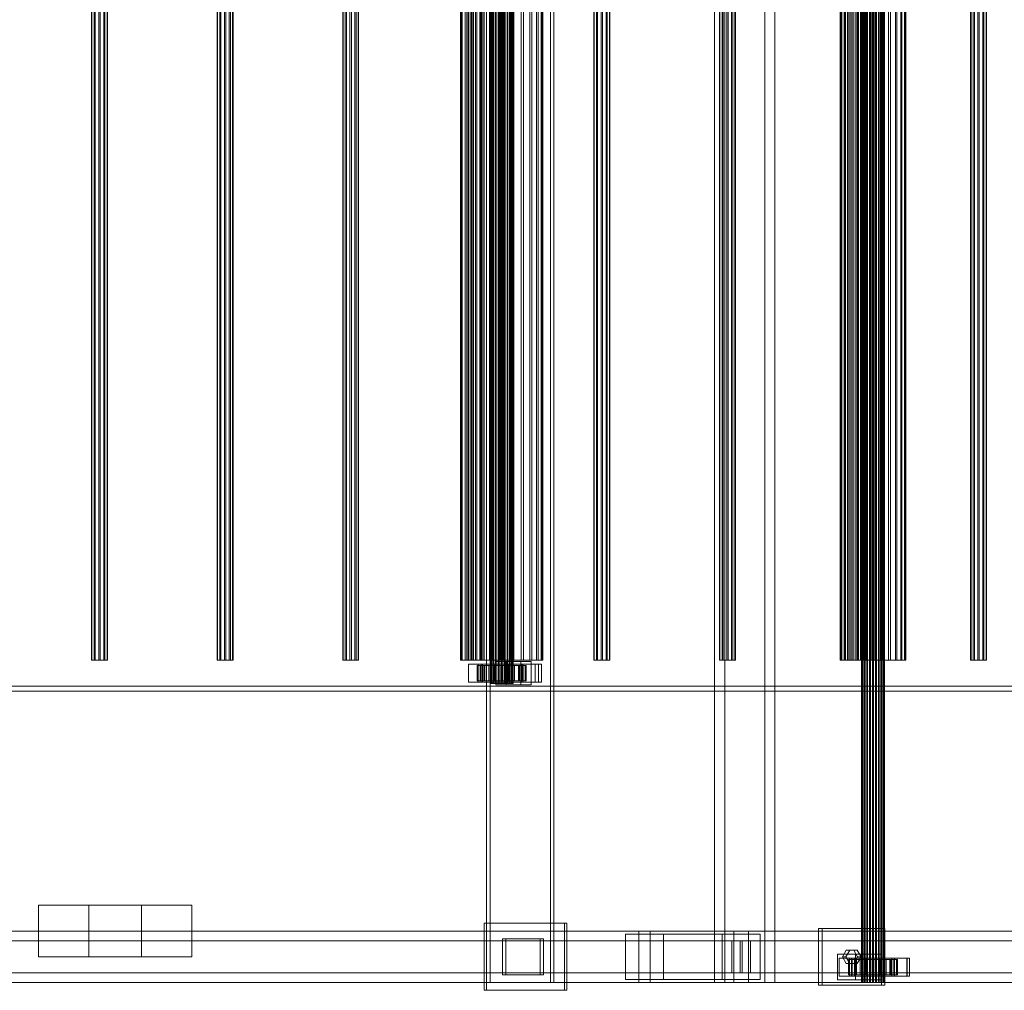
# Model space of a CAD drawing. Header units: millimetres. Extents: x -2233 to 61924, y -68080 to 6847.
# Tile 821 of 1022: x 30924 to 31688, y -19506 to -18753. Entities that reach past the tile are written whole.
import ezdxf

# ---------------------------------------------------------------- set-up
doc = ezdxf.new("R2010")
doc.units = ezdxf.units.MM
doc.layers.add('superior_C03', color=7, linetype='Continuous', lineweight=0)

msp = doc.modelspace()

# ---------------------------------------------------------------- linework, layer by layer
at = {"layer": 'superior_C03'}
for p, q in [((31286.545, -16500), (31286.545, -19500)), ((31289.24, -19500), (31289.24, -16500)), ((31336.047, -19500), (31336.047, -16500)), ((31338.742, -16500), (31338.742, -19500)), ((31463.499, -16500), (31463.499, -19500)), ((31471.359, -19500), (31471.359, -16500)), ((31502.478, -19500), (31502.478, -16500)), ((31510.338, -16500), (31510.338, -19500)), ((31577.446, -19500), (31577.446, -16500)), ((31577.67, -19500), (31577.67, -16500)), ((31577.835, -19500), (31577.835, -16500)), ((31578.492, -19500), (31578.492, -16500)), ((31578.81, -19500), (31578.81, -16500)), ((31579.856, -19500), (31579.856, -16500)), ((31580.305, -19500), (31580.305, -16500)), ((31581.668, -19500), (31581.668, -16500)), ((31582.218, -19500), (31582.218, -16500)), ((31583.806, -19500), (31583.806, -16500)), ((31584.419, -19500), (31584.419, -16500)), ((31586.123, -19500), (31586.123, -16500)), ((31586.758, -19500), (31586.758, -16500)), ((31588.462, -19500), (31588.462, -16500)), ((31589.075, -19500), (31589.075, -16500)), ((31590.663, -19500), (31590.663, -16500)), ((31591.213, -19500), (31591.213, -16500)), ((31592.576, -19500), (31592.576, -16500)), ((31593.025, -19500), (31593.025, -16500)), ((31594.071, -19500), (31594.071, -16500)), ((31594.389, -19500), (31594.389, -16500)), ((31595.046, -19500), (31595.046, -16500)), ((31595.211, -16500), (31595.211, -19500)), ((31595.435, -19500), (31595.435, -16500)), ((31289.276, -19268), (31289.276, -16732)), ((31289.5, -19268), (31289.5, -16732)), ((31289.665, -19268), (31289.665, -16732)), ((31290.322, -19268), (31290.322, -16732)), ((31290.64, -19268), (31290.64, -16732)), ((31291.686, -19268), (31291.686, -16732)), ((31292.135, -19268), (31292.135, -16732)), ((31293.498, -19268), (31293.498, -16732)), ((31294.048, -19268), (31294.048, -16732)), ((31295.636, -19268), (31295.636, -16732)), ((31296.249, -19268), (31296.249, -16732)), ((31297.953, -19268), (31297.953, -16732)), ((31298.588, -19268), (31298.588, -16732)), ((31300.292, -19268), (31300.292, -16732)), ((31300.905, -19268), (31300.905, -16732)), ((31302.493, -19268), (31302.493, -16732)), ((31303.043, -19268), (31303.043, -16732)), ((31304.406, -19268), (31304.406, -16732)), ((31304.855, -19268), (31304.855, -16732)), ((31305.901, -19268), (31305.901, -16732)), ((31306.219, -19268), (31306.219, -16732)), ((31306.876, -19268), (31306.876, -16732)), ((31307.04, -16732), (31307.04, -19268)), ((31307.265, -19268), (31307.265, -16732)), ((30980.041, -16750), (30980.041, -19250)), ((30980.385, -16750), (30980.385, -19250)), ((30982.061, -16750), (30982.061, -19250)), ((30982.96, -16750), (30982.96, -19250)), ((30985.673, -16750), (30985.673, -19250)), ((30986.785, -16750), (30986.785, -19250)), ((30989.497, -16750), (30989.497, -19250)), ((30990.397, -16750), (30990.397, -19250)), ((30992.073, -16750), (30992.073, -19250)), ((30992.417, -19250), (30992.417, -16750)), ((31077.487, -16750), (31077.487, -19250)), ((31077.83, -16750), (31077.83, -19250)), ((31079.507, -16750), (31079.507, -19250)), ((31080.406, -16750), (31080.406, -19250)), ((31083.119, -16750), (31083.119, -19250)), ((31084.23, -16750), (31084.23, -19250)), ((31086.943, -16750), (31086.943, -19250)), ((31087.842, -16750), (31087.842, -19250)), ((31089.519, -16750), (31089.519, -19250)), ((31089.862, -19250), (31089.862, -16750)), ((31174.932, -16750), (31174.932, -19250)), ((31175.276, -16750), (31175.276, -19250)), ((31176.952, -16750), (31176.952, -19250)), ((31177.852, -16750), (31177.852, -19250)), ((31180.564, -16750), (31180.564, -19250)), ((31181.676, -16750), (31181.676, -19250)), ((31184.389, -16750), (31184.389, -19250)), ((31185.288, -16750), (31185.288, -19250)), ((31186.964, -16750), (31186.964, -19250)), ((31187.308, -19250), (31187.308, -16750)), ((31266.29, -19250), (31266.29, -16750)), ((31267.088, -19250), (31267.088, -16750)), ((31267.672, -19250), (31267.672, -16750)), ((31270.01, -19250), (31270.01, -16750)), ((31271.139, -19250), (31271.139, -16750)), ((31272.378, -16750), (31272.378, -19250)), ((31272.722, -16750), (31272.722, -19250)), ((31274.398, -16750), (31274.398, -19250)), ((31274.859, -19250), (31274.859, -16750)), ((31275.297, -16750), (31275.297, -19250)), ((31276.455, -19250), (31276.455, -16750)), ((31278.01, -16750), (31278.01, -19250)), ((31279.122, -16750), (31279.122, -19250)), ((31281.303, -19250), (31281.303, -16750)), ((31281.834, -16750), (31281.834, -19250)), ((31282.734, -16750), (31282.734, -19250)), ((31283.258, -19250), (31283.258, -16750)), ((31284.41, -16750), (31284.41, -19250)), ((31284.754, -19250), (31284.754, -16750)), ((31288.903, -19250), (31288.903, -16750)), ((31291.084, -19250), (31291.084, -16750)), ((31297.141, -19250), (31297.141, -16750)), ((31299.399, -19250), (31299.399, -16750)), ((31305.457, -19250), (31305.457, -16750)), ((31307.638, -19250), (31307.638, -16750)), ((31313.283, -19250), (31313.283, -16750)), ((31315.238, -19250), (31315.238, -16750)), ((31320.085, -19250), (31320.085, -16750)), ((31321.682, -19250), (31321.682, -16750)), ((31325.401, -19250), (31325.401, -16750)), ((31326.53, -19250), (31326.53, -16750)), ((31328.869, -19250), (31328.869, -16750)), ((31329.453, -16750), (31329.453, -19250)), ((31330.25, -19250), (31330.25, -16750)), ((31369.824, -16750), (31369.824, -19250)), ((31370.167, -16750), (31370.167, -19250)), ((31371.844, -16750), (31371.844, -19250)), ((31372.743, -16750), (31372.743, -19250)), ((31375.456, -16750), (31375.456, -19250)), ((31376.567, -16750), (31376.567, -19250)), ((31379.28, -16750), (31379.28, -19250)), ((31380.179, -16750), (31380.179, -19250)), ((31381.856, -16750), (31381.856, -19250)), ((31382.199, -19250), (31382.199, -16750)), ((31467.269, -16750), (31467.269, -19250)), ((31467.613, -16750), (31467.613, -19250)), ((31469.289, -16750), (31469.289, -19250)), ((31470.189, -16750), (31470.189, -19250)), ((31472.901, -16750), (31472.901, -19250)), ((31474.013, -16750), (31474.013, -19250)), ((31476.726, -16750), (31476.726, -19250)), ((31477.625, -16750), (31477.625, -19250)), ((31479.301, -16750), (31479.301, -19250)), ((31479.645, -19250), (31479.645, -16750)), ((31561.056, -19250), (31561.056, -16750)), ((31561.689, -19250), (31561.689, -16750)), ((31562.153, -19250), (31562.153, -16750)), ((31564.009, -19250), (31564.009, -16750)), ((31564.715, -16750), (31564.715, -19250)), ((31564.905, -19250), (31564.905, -16750)), ((31565.059, -16750), (31565.059, -19250)), ((31566.735, -16750), (31566.735, -19250)), ((31567.634, -16750), (31567.634, -19250)), ((31567.857, -19250), (31567.857, -16750)), ((31569.125, -19250), (31569.125, -16750)), ((31570.347, -16750), (31570.347, -19250)), ((31571.459, -16750), (31571.459, -19250)), ((31572.972, -19250), (31572.972, -16750)), ((31574.171, -16750), (31574.171, -19250)), ((31574.524, -19250), (31574.524, -16750)), ((31575.071, -16750), (31575.071, -19250)), ((31576.747, -16750), (31576.747, -19250)), ((31577.091, -19250), (31577.091, -16750)), ((31579.005, -19250), (31579.005, -16750)), ((31580.736, -19250), (31580.736, -16750)), ((31585.544, -19250), (31585.544, -16750)), ((31587.337, -19250), (31587.337, -16750)), ((31592.145, -19250), (31592.145, -16750)), ((31593.876, -19250), (31593.876, -16750)), ((31598.356, -19250), (31598.356, -16750)), ((31599.909, -19250), (31599.909, -16750)), ((31603.756, -19250), (31603.756, -16750)), ((31605.023, -19250), (31605.023, -16750)), ((31607.976, -19250), (31607.976, -16750)), ((31608.872, -19250), (31608.872, -16750)), ((31610.728, -19250), (31610.728, -16750)), ((31611.192, -16750), (31611.192, -19250)), ((31611.825, -19250), (31611.825, -16750)), ((31662.161, -16750), (31662.161, -19250)), ((31662.504, -16750), (31662.504, -19250)), ((31664.181, -16750), (31664.181, -19250)), ((31665.08, -16750), (31665.08, -19250)), ((31667.793, -16750), (31667.793, -19250)), ((31668.904, -16750), (31668.904, -19250)), ((31671.617, -16750), (31671.617, -19250)), ((31672.516, -16750), (31672.516, -19250)), ((31674.193, -16750), (31674.193, -19250)), ((31674.536, -19250), (31674.536, -16750)), ((30980.385, -19250), (30980.041, -19250)), ((30980.041, -19250), (30982.061, -19250)), ((30982.96, -19250), (30980.385, -19250)), ((30982.061, -19250), (30985.673, -19250)), ((30986.785, -19250), (30982.96, -19250)), ((30985.673, -19250), (30989.497, -19250)), ((30990.397, -19250), (30986.785, -19250)), ((30989.497, -19250), (30992.073, -19250)), ((30992.417, -19250), (30990.397, -19250)), ((30992.073, -19250), (30992.417, -19250)), ((31077.83, -19250), (31077.487, -19250)), ((31077.487, -19250), (31079.507, -19250)), ((31080.406, -19250), (31077.83, -19250)), ((31079.507, -19250), (31083.119, -19250)), ((31084.23, -19250), (31080.406, -19250)), ((31083.119, -19250), (31086.943, -19250)), ((31087.842, -19250), (31084.23, -19250)), ((31086.943, -19250), (31089.519, -19250)), ((31089.862, -19250), (31087.842, -19250)), ((31089.519, -19250), (31089.862, -19250)), ((31175.276, -19250), (31174.932, -19250)), ((31174.932, -19250), (31176.952, -19250)), ((31177.852, -19250), (31175.276, -19250)), ((31176.952, -19250), (31180.564, -19250)), ((31181.676, -19250), (31177.852, -19250)), ((31180.564, -19250), (31184.389, -19250)), ((31185.288, -19250), (31181.676, -19250)), ((31184.389, -19250), (31186.964, -19250)), ((31187.308, -19250), (31185.288, -19250)), ((31186.964, -19250), (31187.308, -19250)), ((31267.088, -19250), (31266.29, -19250)), ((31266.29, -19250), (31267.672, -19250)), ((31270.01, -19250), (31267.088, -19250)), ((31267.672, -19250), (31271.139, -19250)), ((31274.859, -19250), (31270.01, -19250)), ((31271.139, -19250), (31276.455, -19250)), ((31272.722, -19250), (31272.378, -19250)), ((31272.378, -19250), (31274.398, -19250)), ((31282.386, -19253), (31272.642, -19253)), ((31272.642, -19253), (31272.642, -19267)), ((31283.421, -19253), (31272.642, -19253)), ((31275.297, -19250), (31272.722, -19250)), ((31274.398, -19250), (31278.01, -19250)), ((31281.303, -19250), (31274.859, -19250)), ((31279.122, -19250), (31275.297, -19250)), ((31276.455, -19250), (31283.258, -19250)), ((31278.01, -19250), (31281.834, -19250)), ((31282.734, -19250), (31279.122, -19250)), ((31326.823, -19253), (31280.049, -19253)), ((31280.049, -19253), (31280.049, -19267)), ((31282.294, -19253), (31280.049, -19253)), ((31288.903, -19250), (31281.303, -19250)), ((31281.834, -19250), (31284.41, -19250)), ((31282.294, -19267), (31282.294, -19253)), ((31282.294, -19253), (31329.068, -19253)), ((31282.386, -19267), (31282.386, -19253)), ((31282.386, -19253), (31293.166, -19253)), ((31284.754, -19250), (31282.734, -19250)), ((31283.258, -19250), (31291.084, -19250)), ((31283.421, -19267), (31283.421, -19253)), ((31283.421, -19253), (31293.166, -19253)), ((31284.41, -19250), (31284.754, -19250)), ((31297.141, -19250), (31288.903, -19250)), ((31291.084, -19250), (31299.399, -19250)), ((31293.166, -19253), (31293.166, -19267)), ((31313.18, -19251), (31293.691, -19251)), ((31293.691, -19251), (31293.691, -19269)), ((31301.776, -19251), (31293.691, -19251)), ((31305.457, -19250), (31297.141, -19250)), ((31299.399, -19250), (31307.638, -19250)), ((31301.776, -19269), (31301.776, -19251)), ((31301.776, -19251), (31321.265, -19251)), ((31313.569, -19253), (31303.824, -19253)), ((31303.824, -19253), (31303.824, -19267)), ((31314.604, -19253), (31303.824, -19253)), ((31313.283, -19250), (31305.457, -19250)), ((31307.638, -19250), (31315.238, -19250)), ((31313.18, -19269), (31313.18, -19251)), ((31313.18, -19251), (31321.265, -19251)), ((31320.085, -19250), (31313.283, -19250)), ((31313.569, -19267), (31313.569, -19253)), ((31313.569, -19253), (31324.348, -19253)), ((31314.604, -19267), (31314.604, -19253)), ((31314.604, -19253), (31324.348, -19253)), ((31315.238, -19250), (31321.682, -19250)), ((31325.401, -19250), (31320.085, -19250)), ((31321.265, -19251), (31321.265, -19269)), ((31321.682, -19250), (31326.53, -19250)), ((31324.348, -19253), (31324.348, -19267)), ((31328.869, -19250), (31325.401, -19250)), ((31326.53, -19250), (31329.453, -19250)), ((31326.823, -19267), (31326.823, -19253)), ((31326.823, -19253), (31329.068, -19253)), ((31330.25, -19250), (31328.869, -19250)), ((31329.068, -19253), (31329.068, -19267)), ((31329.453, -19250), (31330.25, -19250)), ((31370.167, -19250), (31369.824, -19250)), ((31369.824, -19250), (31371.844, -19250)), ((31372.743, -19250), (31370.167, -19250)), ((31371.844, -19250), (31375.456, -19250)), ((31376.567, -19250), (31372.743, -19250)), ((31375.456, -19250), (31379.28, -19250)), ((31380.179, -19250), (31376.567, -19250)), ((31379.28, -19250), (31381.856, -19250)), ((31382.199, -19250), (31380.179, -19250)), ((31381.856, -19250), (31382.199, -19250)), ((31467.613, -19250), (31467.269, -19250)), ((31467.269, -19250), (31469.289, -19250)), ((31470.189, -19250), (31467.613, -19250)), ((31469.289, -19250), (31472.901, -19250)), ((31474.013, -19250), (31470.189, -19250)), ((31472.901, -19250), (31476.726, -19250)), ((31477.625, -19250), (31474.013, -19250)), ((31476.726, -19250), (31479.301, -19250)), ((31479.645, -19250), (31477.625, -19250)), ((31479.301, -19250), (31479.645, -19250)), ((31561.689, -19250), (31561.056, -19250)), ((31561.056, -19250), (31562.153, -19250)), ((31564.009, -19250), (31561.689, -19250)), ((31562.153, -19250), (31564.905, -19250)), ((31567.857, -19250), (31564.009, -19250)), ((31565.059, -19250), (31564.715, -19250)), ((31564.715, -19250), (31566.735, -19250)), ((31564.905, -19250), (31569.125, -19250)), ((31567.634, -19250), (31565.059, -19250)), ((31566.735, -19250), (31570.347, -19250)), ((31571.459, -19250), (31567.634, -19250)), ((31572.972, -19250), (31567.857, -19250)), ((31569.125, -19250), (31574.524, -19250)), ((31570.347, -19250), (31574.171, -19250)), ((31575.071, -19250), (31571.459, -19250)), ((31579.005, -19250), (31572.972, -19250)), ((31574.171, -19250), (31576.747, -19250)), ((31574.524, -19250), (31580.736, -19250)), ((31577.091, -19250), (31575.071, -19250)), ((31576.747, -19250), (31577.091, -19250)), ((31585.544, -19250), (31579.005, -19250)), ((31580.736, -19250), (31587.337, -19250)), ((31592.145, -19250), (31585.544, -19250)), ((31587.337, -19250), (31593.876, -19250)), ((31598.356, -19250), (31592.145, -19250)), ((31593.876, -19250), (31599.909, -19250)), ((31603.756, -19250), (31598.356, -19250)), ((31599.909, -19250), (31605.023, -19250)), ((31607.976, -19250), (31603.756, -19250)), ((31605.023, -19250), (31608.872, -19250)), ((31610.728, -19250), (31607.976, -19250)), ((31608.872, -19250), (31611.192, -19250)), ((31611.825, -19250), (31610.728, -19250)), ((31611.192, -19250), (31611.825, -19250)), ((31662.504, -19250), (31662.161, -19250)), ((31662.161, -19250), (31664.181, -19250)), ((31665.08, -19250), (31662.504, -19250)), ((31664.181, -19250), (31667.793, -19250)), ((31668.904, -19250), (31665.08, -19250)), ((31667.793, -19250), (31671.617, -19250)), ((31672.516, -19250), (31668.904, -19250)), ((31671.617, -19250), (31674.193, -19250)), ((31674.536, -19250), (31672.516, -19250)), ((31674.193, -19250), (31674.536, -19250)), ((31280.103, -19254), (31279.282, -19254)), ((31279.282, -19254), (31289.276, -19254)), ((31279.282, -19266), (31279.282, -19254)), ((31279.282, -19254), (31279.756, -19254)), ((31279.756, -19254), (31289.5, -19254)), ((31279.756, -19266), (31279.756, -19254)), ((31279.756, -19254), (31281.491, -19254)), ((31282.161, -19254), (31280.103, -19254)), ((31280.103, -19254), (31289.665, -19254)), ((31280.103, -19266), (31280.103, -19254)), ((31281.491, -19254), (31290.322, -19254)), ((31281.491, -19266), (31281.491, -19254)), ((31281.491, -19254), (31284.37, -19254)), ((31285.318, -19254), (31282.161, -19254)), ((31282.161, -19254), (31290.64, -19254)), ((31282.161, -19266), (31282.161, -19254)), ((31284.37, -19254), (31291.686, -19254)), ((31284.37, -19266), (31284.37, -19254)), ((31284.37, -19254), (31288.196, -19254)), ((31289.357, -19254), (31285.318, -19254)), ((31285.318, -19254), (31292.135, -19254)), ((31285.318, -19266), (31285.318, -19254)), ((31288.196, -19254), (31293.498, -19254)), ((31288.196, -19266), (31288.196, -19254)), ((31288.196, -19254), (31292.708, -19254)), ((31289.276, -19254), (31289.665, -19254)), ((31289.276, -19254), (31289.276, -19266)), ((31289.5, -19254), (31289.276, -19254)), ((31294.003, -19254), (31289.357, -19254)), ((31289.357, -19254), (31294.048, -19254)), ((31289.357, -19266), (31289.357, -19254)), ((31289.5, -19254), (31289.5, -19266)), ((31290.322, -19254), (31289.5, -19254)), ((31289.665, -19254), (31290.64, -19254)), ((31289.665, -19254), (31289.665, -19266)), ((31290.322, -19254), (31290.322, -19266)), ((31291.686, -19254), (31290.322, -19254)), ((31290.64, -19254), (31292.135, -19254)), ((31290.64, -19254), (31290.64, -19266)), ((31291.686, -19254), (31291.686, -19266)), ((31293.498, -19254), (31291.686, -19254)), ((31292.135, -19254), (31294.048, -19254)), ((31292.135, -19254), (31292.135, -19266)), ((31292.708, -19254), (31295.636, -19254)), ((31292.708, -19266), (31292.708, -19254)), ((31292.708, -19254), (31297.6, -19254)), ((31293.498, -19254), (31293.498, -19266)), ((31295.636, -19254), (31293.498, -19254)), ((31298.941, -19254), (31294.003, -19254)), ((31294.003, -19254), (31296.249, -19254)), ((31294.003, -19266), (31294.003, -19254)), ((31294.048, -19254), (31296.249, -19254)), ((31294.048, -19254), (31294.048, -19266)), ((31295.636, -19254), (31295.636, -19266)), ((31297.953, -19254), (31295.636, -19254)), ((31296.249, -19254), (31298.588, -19254)), ((31296.249, -19254), (31296.249, -19266)), ((31297.6, -19254), (31297.953, -19254)), ((31297.6, -19266), (31297.6, -19254)), ((31297.6, -19254), (31302.537, -19254)), ((31297.953, -19254), (31297.953, -19266)), ((31300.292, -19254), (31297.953, -19254)), ((31298.941, -19254), (31298.588, -19254)), ((31298.588, -19254), (31300.905, -19254)), ((31298.588, -19254), (31298.588, -19266)), ((31303.832, -19254), (31298.941, -19254)), ((31298.941, -19266), (31298.941, -19254)), ((31302.537, -19254), (31300.292, -19254)), ((31300.292, -19254), (31300.292, -19266)), ((31302.493, -19254), (31300.292, -19254)), ((31303.832, -19254), (31300.905, -19254)), ((31300.905, -19254), (31303.043, -19254)), ((31300.905, -19254), (31300.905, -19266)), ((31307.184, -19254), (31302.493, -19254)), ((31302.493, -19254), (31302.493, -19266)), ((31304.406, -19254), (31302.493, -19254)), ((31302.537, -19266), (31302.537, -19254)), ((31302.537, -19254), (31307.184, -19254)), ((31308.345, -19254), (31303.043, -19254)), ((31303.043, -19254), (31304.855, -19254)), ((31303.043, -19254), (31303.043, -19266)), ((31308.345, -19254), (31303.832, -19254)), ((31303.832, -19266), (31303.832, -19254)), ((31311.223, -19254), (31304.406, -19254)), ((31304.406, -19254), (31304.406, -19266)), ((31305.901, -19254), (31304.406, -19254)), ((31312.171, -19254), (31304.855, -19254)), ((31304.855, -19254), (31306.219, -19254)), ((31304.855, -19254), (31304.855, -19266)), ((31314.379, -19254), (31305.901, -19254)), ((31305.901, -19254), (31305.901, -19266)), ((31306.876, -19254), (31305.901, -19254)), ((31315.05, -19254), (31306.219, -19254)), ((31306.219, -19254), (31307.04, -19254)), ((31306.219, -19254), (31306.219, -19266)), ((31316.438, -19254), (31306.876, -19254)), ((31306.876, -19254), (31306.876, -19266)), ((31307.265, -19254), (31306.876, -19254)), ((31307.04, -19254), (31316.785, -19254)), ((31307.04, -19266), (31307.04, -19254)), ((31307.04, -19254), (31307.265, -19254)), ((31307.184, -19266), (31307.184, -19254)), ((31307.184, -19254), (31311.223, -19254)), ((31317.259, -19254), (31307.265, -19254)), ((31307.265, -19254), (31307.265, -19266)), ((31312.171, -19254), (31308.345, -19254)), ((31308.345, -19266), (31308.345, -19254)), ((31311.223, -19266), (31311.223, -19254)), ((31311.223, -19254), (31314.379, -19254)), ((31315.05, -19254), (31312.171, -19254)), ((31312.171, -19266), (31312.171, -19254)), ((31314.379, -19266), (31314.379, -19254)), ((31314.379, -19254), (31316.438, -19254)), ((31316.785, -19254), (31315.05, -19254)), ((31315.05, -19266), (31315.05, -19254)), ((31316.438, -19266), (31316.438, -19254)), ((31316.438, -19254), (31317.259, -19254)), ((31316.785, -19254), (31316.785, -19266)), ((31317.259, -19254), (31316.785, -19254)), ((31317.259, -19266), (31317.259, -19254)), ((31272.642, -19267), (31282.386, -19267)), ((31272.642, -19267), (31283.421, -19267)), ((31289.276, -19266), (31279.282, -19266)), ((31279.282, -19266), (31280.103, -19266)), ((31279.756, -19266), (31279.282, -19266)), ((31289.5, -19266), (31279.756, -19266)), ((31281.491, -19266), (31279.756, -19266)), ((31280.049, -19267), (31326.823, -19267)), ((31280.049, -19267), (31282.294, -19267)), ((31289.665, -19266), (31280.103, -19266)), ((31280.103, -19266), (31282.161, -19266)), ((31290.322, -19266), (31281.491, -19266)), ((31284.37, -19266), (31281.491, -19266)), ((31290.64, -19266), (31282.161, -19266)), ((31282.161, -19266), (31285.318, -19266)), ((31329.068, -19267), (31282.294, -19267)), ((31293.166, -19267), (31282.386, -19267)), ((31293.166, -19267), (31283.421, -19267)), ((31291.686, -19266), (31284.37, -19266)), ((31288.196, -19266), (31284.37, -19266)), ((31292.135, -19266), (31285.318, -19266)), ((31285.318, -19266), (31289.357, -19266)), ((31293.498, -19266), (31288.196, -19266)), ((31292.708, -19266), (31288.196, -19266)), ((31289.665, -19266), (31289.276, -19266)), ((31289.276, -19266), (31289.5, -19266)), ((31289.5, -19268), (31289.276, -19268)), ((31289.276, -19268), (31289.665, -19268)), ((31294.048, -19266), (31289.357, -19266)), ((31289.357, -19266), (31294.003, -19266)), ((31289.5, -19266), (31290.322, -19266)), ((31290.322, -19268), (31289.5, -19268)), ((31290.64, -19266), (31289.665, -19266)), ((31289.665, -19268), (31290.64, -19268)), ((31290.322, -19266), (31291.686, -19266)), ((31291.686, -19268), (31290.322, -19268)), ((31292.135, -19266), (31290.64, -19266)), ((31290.64, -19268), (31292.135, -19268)), ((31291.686, -19266), (31293.498, -19266)), ((31293.498, -19268), (31291.686, -19268)), ((31294.048, -19266), (31292.135, -19266)), ((31292.135, -19268), (31294.048, -19268)), ((31295.636, -19266), (31292.708, -19266)), ((31297.6, -19266), (31292.708, -19266)), ((31293.498, -19266), (31295.636, -19266)), ((31295.636, -19268), (31293.498, -19268)), ((31296.249, -19266), (31294.003, -19266)), ((31294.003, -19266), (31298.941, -19266)), ((31296.249, -19266), (31294.048, -19266)), ((31294.048, -19268), (31296.249, -19268)), ((31295.636, -19266), (31297.953, -19266)), ((31297.953, -19268), (31295.636, -19268)), ((31298.588, -19266), (31296.249, -19266)), ((31296.249, -19268), (31298.588, -19268)), ((31297.953, -19266), (31297.6, -19266)), ((31302.537, -19266), (31297.6, -19266)), ((31297.953, -19266), (31300.292, -19266)), ((31300.292, -19268), (31297.953, -19268)), ((31300.905, -19266), (31298.588, -19266)), ((31298.588, -19266), (31298.941, -19266)), ((31298.588, -19268), (31300.905, -19268)), ((31298.941, -19266), (31303.832, -19266)), ((31300.292, -19266), (31302.537, -19266)), ((31300.292, -19266), (31302.493, -19266)), ((31302.493, -19268), (31300.292, -19268)), ((31303.043, -19266), (31300.905, -19266)), ((31300.905, -19266), (31303.832, -19266)), ((31300.905, -19268), (31303.043, -19268)), ((31302.493, -19266), (31307.184, -19266)), ((31302.493, -19266), (31304.406, -19266)), ((31304.406, -19268), (31302.493, -19268)), ((31307.184, -19266), (31302.537, -19266)), ((31304.855, -19266), (31303.043, -19266)), ((31303.043, -19266), (31308.345, -19266)), ((31303.043, -19268), (31304.855, -19268)), ((31303.824, -19267), (31313.569, -19267)), ((31303.824, -19267), (31314.604, -19267)), ((31303.832, -19266), (31308.345, -19266)), ((31304.406, -19266), (31311.223, -19266)), ((31304.406, -19266), (31305.901, -19266)), ((31305.901, -19268), (31304.406, -19268)), ((31306.219, -19266), (31304.855, -19266)), ((31304.855, -19266), (31312.171, -19266)), ((31304.855, -19268), (31306.219, -19268)), ((31305.901, -19266), (31314.379, -19266)), ((31305.901, -19266), (31306.876, -19266)), ((31306.876, -19268), (31305.901, -19268)), ((31307.04, -19266), (31306.219, -19266)), ((31306.219, -19266), (31315.05, -19266)), ((31306.219, -19268), (31307.04, -19268)), ((31306.876, -19266), (31316.438, -19266)), ((31306.876, -19266), (31307.265, -19266)), ((31307.265, -19268), (31306.876, -19268)), ((31316.785, -19266), (31307.04, -19266)), ((31307.265, -19266), (31307.04, -19266)), ((31307.04, -19268), (31307.265, -19268)), ((31311.223, -19266), (31307.184, -19266)), ((31307.265, -19266), (31317.259, -19266)), ((31308.345, -19266), (31312.171, -19266)), ((31314.379, -19266), (31311.223, -19266)), ((31312.171, -19266), (31315.05, -19266)), ((31324.348, -19267), (31313.569, -19267)), ((31316.438, -19266), (31314.379, -19266)), ((31324.348, -19267), (31314.604, -19267)), ((31315.05, -19266), (31316.785, -19266)), ((31317.259, -19266), (31316.438, -19266)), ((31316.785, -19266), (31317.259, -19266)), ((31329.068, -19267), (31326.823, -19267)), ((40313.243, -19270), (29204.438, -19270)), ((29204.438, -19274), (40313.243, -19274)), ((29205.337, -19270), (40314.141, -19270)), ((29233.633, -19270), (40342.437, -19270)), ((40342.437, -19274), (29233.633, -19274)), ((31293.691, -19269), (31313.18, -19269)), ((31301.776, -19269), (31293.691, -19269)), ((31321.265, -19269), (31301.776, -19269)), ((31321.265, -19269), (31313.18, -19269)), ((30977.949, -19440), (30938.971, -19440)), ((30938.971, -19440), (30938.971, -19480)), ((31018.92, -19440), (30938.971, -19440)), ((30977.949, -19480), (30977.949, -19440)), ((30977.949, -19440), (31057.898, -19440)), ((31018.92, -19480), (31018.92, -19440)), ((31018.92, -19440), (31057.898, -19440)), ((31057.898, -19440), (31057.898, -19480)), ((31346.97, -19454), (31284.605, -19454)), ((31284.605, -19454), (31284.605, -19506)), ((31286.401, -19454), (31284.605, -19454)), ((31286.401, -19506), (31286.401, -19454)), ((31286.401, -19454), (31348.767, -19454)), ((31346.97, -19506), (31346.97, -19454)), ((31346.97, -19454), (31348.767, -19454)), ((31348.767, -19454), (31348.767, -19506)), ((31592.97, -19458), (31544.248, -19458)), ((31544.248, -19458), (31544.248, -19502)), ((31546.943, -19458), (31544.248, -19458)), ((31546.943, -19502), (31546.943, -19458)), ((31546.943, -19458), (31595.665, -19458)), ((31592.97, -19502), (31592.97, -19458)), ((31592.97, -19458), (31595.665, -19458)), ((31595.665, -19458), (31595.665, -19502)), ((31404.611, -19460), (30235.263, -19460)), ((30244.247, -19460), (31413.594, -19460)), ((31478.497, -19460), (30309.149, -19460)), ((30320.378, -19460), (31489.726, -19460)), ((31328.158, -19466), (31298.925, -19466)), ((31298.925, -19466), (31298.925, -19494)), ((31301.62, -19466), (31298.925, -19466)), ((31301.62, -19494), (31301.62, -19466)), ((31301.62, -19466), (31330.853, -19466)), ((31328.158, -19494), (31328.158, -19466)), ((31328.158, -19466), (31330.853, -19466)), ((31330.853, -19466), (31330.853, -19494)), ((31423.72, -19462.5), (31394.486, -19462.5)), ((31394.486, -19462.5), (31394.486, -19497.5)), ((31469.494, -19462.5), (31394.486, -19462.5)), ((31404.611, -19460), (31404.611, -19500)), ((31413.594, -19460), (31404.611, -19460)), ((32573.959, -19460), (31404.611, -19460)), ((31413.594, -19500), (31413.594, -19460)), ((31413.594, -19460), (32582.942, -19460)), ((31423.72, -19497.5), (31423.72, -19462.5)), ((31423.72, -19462.5), (31498.728, -19462.5)), ((31469.494, -19497.5), (31469.494, -19462.5)), ((31469.494, -19462.5), (31498.728, -19462.5)), ((31478.497, -19460), (31478.497, -19500)), ((31489.726, -19460), (31478.497, -19460)), ((32647.845, -19460), (31478.497, -19460)), ((31489.726, -19500), (31489.726, -19460)), ((31489.726, -19460), (32659.074, -19460)), ((31498.728, -19462.5), (31498.728, -19497.5)), ((30239.081, -19467.5), (31483.437, -19467.5)), ((31484.785, -19467.5), (30240.429, -19467.5)), ((31476.947, -19467.5), (31491.276, -19467.5)), ((31476.947, -19492.5), (31476.947, -19467.5)), ((32571.286, -19467.5), (31476.947, -19467.5)), ((31483.437, -19492.5), (31483.437, -19467.5)), ((31483.437, -19467.5), (31484.785, -19467.5)), ((31484.785, -19467.5), (31484.785, -19492.5)), ((31491.276, -19467.5), (31491.276, -19492.5)), ((31491.276, -19467.5), (32585.615, -19467.5)), ((31562.762, -19480), (31565.686, -19474.804)), ((31568.381, -19474.804), (31565.457, -19480)), ((31565.686, -19474.804), (31571.532, -19474.804)), ((31568.381, -19474.804), (31565.686, -19474.804)), ((31574.227, -19474.804), (31568.381, -19474.804)), ((31571.532, -19474.804), (31574.456, -19480)), ((31574.227, -19474.804), (31571.532, -19474.804)), ((31577.151, -19480), (31574.227, -19474.804)), ((30938.971, -19480), (30977.949, -19480)), ((30938.971, -19480), (31018.92, -19480)), ((31057.898, -19480), (30977.949, -19480)), ((31057.898, -19480), (31018.92, -19480)), ((31578.354, -19478), (31558.865, -19478)), ((31558.865, -19478), (31558.865, -19498)), ((31572.878, -19478), (31558.865, -19478)), ((31571.98, -19481), (31560.286, -19481)), ((31560.286, -19481), (31560.286, -19495)), ((31569.718, -19481), (31560.286, -19481)), ((31565.686, -19485.196), (31562.762, -19480)), ((31562.762, -19480), (31565.457, -19480)), ((31565.457, -19480), (31568.381, -19485.196)), ((31568.273, -19482), (31567.452, -19482)), ((31567.452, -19482), (31577.446, -19482)), ((31567.452, -19494), (31567.452, -19482)), ((31567.452, -19482), (31567.926, -19482)), ((31567.926, -19482), (31577.67, -19482)), ((31567.926, -19494), (31567.926, -19482)), ((31567.926, -19482), (31569.661, -19482)), ((31612.895, -19481), (31568.07, -19481)), ((31568.07, -19481), (31568.07, -19495)), ((31569.867, -19481), (31568.07, -19481)), ((31570.331, -19482), (31568.273, -19482)), ((31568.273, -19482), (31577.835, -19482)), ((31568.273, -19494), (31568.273, -19482)), ((31569.661, -19482), (31578.492, -19482)), ((31569.661, -19494), (31569.661, -19482)), ((31569.661, -19482), (31572.54, -19482)), ((31569.718, -19495), (31569.718, -19481)), ((31569.718, -19481), (31581.412, -19481)), ((31569.867, -19495), (31569.867, -19481)), ((31569.867, -19481), (31614.692, -19481)), ((31573.488, -19482), (31570.331, -19482)), ((31570.331, -19482), (31578.81, -19482)), ((31570.331, -19494), (31570.331, -19482)), ((31574.456, -19480), (31571.532, -19485.196)), ((31571.98, -19495), (31571.98, -19481)), ((31571.98, -19481), (31581.412, -19481)), ((31572.54, -19482), (31579.856, -19482)), ((31572.54, -19494), (31572.54, -19482)), ((31572.54, -19482), (31576.366, -19482)), ((31572.878, -19498), (31572.878, -19478)), ((31572.878, -19478), (31592.367, -19478)), ((31577.527, -19482), (31573.488, -19482)), ((31573.488, -19482), (31580.305, -19482)), ((31573.488, -19494), (31573.488, -19482)), ((31574.227, -19485.196), (31577.151, -19480)), ((31577.151, -19480), (31574.456, -19480)), ((31576.366, -19482), (31581.668, -19482)), ((31576.366, -19494), (31576.366, -19482)), ((31576.366, -19482), (31580.878, -19482)), ((31577.446, -19482), (31577.835, -19482)), ((31577.446, -19482), (31577.446, -19494)), ((31577.67, -19482), (31577.446, -19482)), ((31582.173, -19482), (31577.527, -19482)), ((31577.527, -19482), (31582.218, -19482)), ((31577.527, -19494), (31577.527, -19482)), ((31577.67, -19482), (31577.67, -19494)), ((31578.492, -19482), (31577.67, -19482)), ((31577.835, -19482), (31578.81, -19482)), ((31577.835, -19482), (31577.835, -19494)), ((31578.354, -19498), (31578.354, -19478)), ((31578.354, -19478), (31592.367, -19478)), ((31578.492, -19482), (31578.492, -19494)), ((31579.856, -19482), (31578.492, -19482)), ((31578.81, -19482), (31580.305, -19482)), ((31578.81, -19482), (31578.81, -19494)), ((31579.856, -19482), (31579.856, -19494)), ((31581.668, -19482), (31579.856, -19482)), ((31580.305, -19482), (31582.218, -19482)), ((31580.305, -19482), (31580.305, -19494)), ((31580.878, -19482), (31583.806, -19482)), ((31580.878, -19494), (31580.878, -19482)), ((31580.878, -19482), (31585.77, -19482)), ((31581.412, -19481), (31581.412, -19495)), ((31581.668, -19482), (31581.668, -19494)), ((31583.806, -19482), (31581.668, -19482)), ((31587.111, -19482), (31582.173, -19482)), ((31582.173, -19482), (31584.419, -19482)), ((31582.173, -19494), (31582.173, -19482)), ((31582.218, -19482), (31584.419, -19482)), ((31582.218, -19482), (31582.218, -19494)), ((31583.806, -19482), (31583.806, -19494)), ((31586.123, -19482), (31583.806, -19482)), ((31584.419, -19482), (31586.758, -19482)), ((31584.419, -19482), (31584.419, -19494)), ((31585.77, -19482), (31586.123, -19482)), ((31585.77, -19494), (31585.77, -19482)), ((31585.77, -19482), (31590.707, -19482)), ((31586.123, -19482), (31586.123, -19494)), ((31588.462, -19482), (31586.123, -19482)), ((31587.111, -19482), (31586.758, -19482)), ((31586.758, -19482), (31589.075, -19482)), ((31586.758, -19482), (31586.758, -19494)), ((31592.002, -19482), (31587.111, -19482)), ((31587.111, -19494), (31587.111, -19482)), ((31590.707, -19482), (31588.462, -19482)), ((31588.462, -19482), (31588.462, -19494)), ((31590.663, -19482), (31588.462, -19482)), ((31592.002, -19482), (31589.075, -19482)), ((31589.075, -19482), (31591.213, -19482)), ((31589.075, -19482), (31589.075, -19494)), ((31595.354, -19482), (31590.663, -19482)), ((31590.663, -19482), (31590.663, -19494)), ((31592.576, -19482), (31590.663, -19482)), ((31590.707, -19494), (31590.707, -19482)), ((31590.707, -19482), (31595.354, -19482)), ((31596.515, -19482), (31591.213, -19482)), ((31591.213, -19482), (31593.025, -19482)), ((31591.213, -19482), (31591.213, -19494)), ((31603.162, -19481), (31591.469, -19481)), ((31591.469, -19481), (31591.469, -19495)), ((31600.901, -19481), (31591.469, -19481)), ((31596.515, -19482), (31592.002, -19482)), ((31592.002, -19494), (31592.002, -19482)), ((31592.367, -19478), (31592.367, -19498)), ((31599.393, -19482), (31592.576, -19482)), ((31592.576, -19482), (31592.576, -19494)), ((31594.071, -19482), (31592.576, -19482)), ((31600.341, -19482), (31593.025, -19482)), ((31593.025, -19482), (31594.389, -19482)), ((31593.025, -19482), (31593.025, -19494)), ((31602.549, -19482), (31594.071, -19482)), ((31594.071, -19482), (31594.071, -19494)), ((31595.046, -19482), (31594.071, -19482)), ((31603.22, -19482), (31594.389, -19482)), ((31594.389, -19482), (31595.211, -19482)), ((31594.389, -19482), (31594.389, -19494)), ((31604.608, -19482), (31595.046, -19482)), ((31595.046, -19482), (31595.046, -19494)), ((31595.435, -19482), (31595.046, -19482)), ((31595.211, -19482), (31604.955, -19482)), ((31595.211, -19494), (31595.211, -19482)), ((31595.211, -19482), (31595.435, -19482)), ((31595.354, -19494), (31595.354, -19482)), ((31595.354, -19482), (31599.393, -19482)), ((31605.429, -19482), (31595.435, -19482)), ((31595.435, -19482), (31595.435, -19494)), ((31600.341, -19482), (31596.515, -19482)), ((31596.515, -19494), (31596.515, -19482)), ((31599.393, -19494), (31599.393, -19482)), ((31599.393, -19482), (31602.549, -19482)), ((31603.22, -19482), (31600.341, -19482)), ((31600.341, -19494), (31600.341, -19482)), ((31600.901, -19495), (31600.901, -19481)), ((31600.901, -19481), (31612.595, -19481)), ((31602.549, -19494), (31602.549, -19482)), ((31602.549, -19482), (31604.608, -19482)), ((31603.162, -19495), (31603.162, -19481)), ((31603.162, -19481), (31612.595, -19481)), ((31604.955, -19482), (31603.22, -19482)), ((31603.22, -19494), (31603.22, -19482)), ((31604.608, -19494), (31604.608, -19482)), ((31604.608, -19482), (31605.429, -19482)), ((31604.955, -19482), (31604.955, -19494)), ((31605.429, -19482), (31604.955, -19482)), ((31605.429, -19494), (31605.429, -19482)), ((31612.595, -19481), (31612.595, -19495)), ((31612.895, -19495), (31612.895, -19481)), ((31612.895, -19481), (31614.692, -19481)), ((31614.692, -19481), (31614.692, -19495)), ((31571.532, -19485.196), (31565.686, -19485.196)), ((31568.381, -19485.196), (31565.686, -19485.196)), ((31568.381, -19485.196), (31574.227, -19485.196)), ((31574.227, -19485.196), (31571.532, -19485.196)), ((30239.081, -19492.5), (31483.437, -19492.5)), ((30240.429, -19492.5), (31484.785, -19492.5)), ((31298.925, -19494), (31328.158, -19494)), ((31298.925, -19494), (31301.62, -19494)), ((31330.853, -19494), (31301.62, -19494)), ((31330.853, -19494), (31328.158, -19494)), ((31394.486, -19497.5), (31423.72, -19497.5)), ((31469.494, -19497.5), (31394.486, -19497.5)), ((31498.728, -19497.5), (31423.72, -19497.5)), ((31498.728, -19497.5), (31469.494, -19497.5)), ((31491.276, -19492.5), (31476.947, -19492.5)), ((31476.947, -19492.5), (32571.286, -19492.5)), ((31484.785, -19492.5), (31483.437, -19492.5)), ((31491.276, -19492.5), (32585.615, -19492.5)), ((31560.286, -19495), (31571.98, -19495)), ((31560.286, -19495), (31569.718, -19495)), ((31577.446, -19494), (31567.452, -19494)), ((31567.452, -19494), (31568.273, -19494)), ((31567.926, -19494), (31567.452, -19494)), ((31577.67, -19494), (31567.926, -19494)), ((31569.661, -19494), (31567.926, -19494)), ((31568.07, -19495), (31612.895, -19495)), ((31568.07, -19495), (31569.867, -19495)), ((31577.835, -19494), (31568.273, -19494)), ((31568.273, -19494), (31570.331, -19494)), ((31578.492, -19494), (31569.661, -19494)), ((31572.54, -19494), (31569.661, -19494)), ((31581.412, -19495), (31569.718, -19495)), ((31614.692, -19495), (31569.867, -19495)), ((31578.81, -19494), (31570.331, -19494)), ((31570.331, -19494), (31573.488, -19494)), ((31581.412, -19495), (31571.98, -19495)), ((31579.856, -19494), (31572.54, -19494)), ((31576.366, -19494), (31572.54, -19494)), ((31580.305, -19494), (31573.488, -19494)), ((31573.488, -19494), (31577.527, -19494)), ((31581.668, -19494), (31576.366, -19494)), ((31580.878, -19494), (31576.366, -19494)), ((31577.835, -19494), (31577.446, -19494)), ((31577.446, -19494), (31577.67, -19494)), ((31582.218, -19494), (31577.527, -19494)), ((31577.527, -19494), (31582.173, -19494)), ((31577.67, -19494), (31578.492, -19494)), ((31578.81, -19494), (31577.835, -19494)), ((31578.492, -19494), (31579.856, -19494)), ((31580.305, -19494), (31578.81, -19494)), ((31579.856, -19494), (31581.668, -19494)), ((31582.218, -19494), (31580.305, -19494)), ((31583.806, -19494), (31580.878, -19494)), ((31585.77, -19494), (31580.878, -19494)), ((31581.668, -19494), (31583.806, -19494)), ((31584.419, -19494), (31582.173, -19494)), ((31582.173, -19494), (31587.111, -19494)), ((31584.419, -19494), (31582.218, -19494)), ((31583.806, -19494), (31586.123, -19494)), ((31586.758, -19494), (31584.419, -19494)), ((31586.123, -19494), (31585.77, -19494)), ((31590.707, -19494), (31585.77, -19494)), ((31586.123, -19494), (31588.462, -19494)), ((31589.075, -19494), (31586.758, -19494)), ((31586.758, -19494), (31587.111, -19494)), ((31587.111, -19494), (31592.002, -19494)), ((31588.462, -19494), (31590.707, -19494)), ((31588.462, -19494), (31590.663, -19494)), ((31591.213, -19494), (31589.075, -19494)), ((31589.075, -19494), (31592.002, -19494)), ((31590.663, -19494), (31595.354, -19494)), ((31590.663, -19494), (31592.576, -19494)), ((31595.354, -19494), (31590.707, -19494)), ((31593.025, -19494), (31591.213, -19494)), ((31591.213, -19494), (31596.515, -19494)), ((31591.469, -19495), (31603.162, -19495)), ((31591.469, -19495), (31600.901, -19495)), ((31592.002, -19494), (31596.515, -19494)), ((31592.576, -19494), (31599.393, -19494)), ((31592.576, -19494), (31594.071, -19494)), ((31594.389, -19494), (31593.025, -19494)), ((31593.025, -19494), (31600.341, -19494)), ((31594.071, -19494), (31602.549, -19494)), ((31594.071, -19494), (31595.046, -19494)), ((31595.211, -19494), (31594.389, -19494)), ((31594.389, -19494), (31603.22, -19494)), ((31595.046, -19494), (31604.608, -19494)), ((31595.046, -19494), (31595.435, -19494)), ((31604.955, -19494), (31595.211, -19494)), ((31595.435, -19494), (31595.211, -19494)), ((31599.393, -19494), (31595.354, -19494)), ((31595.435, -19494), (31605.429, -19494)), ((31596.515, -19494), (31600.341, -19494)), ((31602.549, -19494), (31599.393, -19494)), ((31600.341, -19494), (31603.22, -19494)), ((31612.595, -19495), (31600.901, -19495)), ((31604.608, -19494), (31602.549, -19494)), ((31612.595, -19495), (31603.162, -19495)), ((31603.22, -19494), (31604.955, -19494)), ((31605.429, -19494), (31604.608, -19494)), ((31604.955, -19494), (31605.429, -19494)), ((31614.692, -19495), (31612.895, -19495)), ((29204.438, -19500), (40313.243, -19500)), ((40314.141, -19500), (29205.337, -19500)), ((30235.263, -19500), (31404.611, -19500)), ((30244.247, -19500), (31413.594, -19500)), ((30309.149, -19500), (31478.497, -19500)), ((30320.378, -19500), (31489.726, -19500)), ((31286.545, -19500), (31336.047, -19500)), ((31286.545, -19500), (31289.24, -19500)), ((31338.742, -19500), (31289.24, -19500)), ((31338.742, -19500), (31336.047, -19500)), ((31404.611, -19500), (31413.594, -19500)), ((31404.611, -19500), (32573.959, -19500)), ((31413.594, -19500), (32582.942, -19500)), ((31463.499, -19500), (31502.478, -19500)), ((31463.499, -19500), (31471.359, -19500)), ((31510.338, -19500), (31471.359, -19500)), ((31478.497, -19500), (31489.726, -19500)), ((31478.497, -19500), (32647.845, -19500)), ((31489.726, -19500), (32659.074, -19500)), ((31510.338, -19500), (31502.478, -19500)), ((31544.248, -19502), (31592.97, -19502)), ((31544.248, -19502), (31546.943, -19502)), ((31595.665, -19502), (31546.943, -19502)), ((31558.865, -19498), (31578.354, -19498)), ((31558.865, -19498), (31572.878, -19498)), ((31592.367, -19498), (31572.878, -19498)), ((31577.67, -19500), (31577.446, -19500)), ((31577.446, -19500), (31577.835, -19500)), ((31578.492, -19500), (31577.67, -19500)), ((31577.835, -19500), (31578.81, -19500)), ((31592.367, -19498), (31578.354, -19498)), ((31579.856, -19500), (31578.492, -19500)), ((31578.81, -19500), (31580.305, -19500)), ((31581.668, -19500), (31579.856, -19500)), ((31580.305, -19500), (31582.218, -19500)), ((31583.806, -19500), (31581.668, -19500)), ((31582.218, -19500), (31584.419, -19500)), ((31586.123, -19500), (31583.806, -19500)), ((31584.419, -19500), (31586.758, -19500)), ((31588.462, -19500), (31586.123, -19500)), ((31586.758, -19500), (31589.075, -19500)), ((31590.663, -19500), (31588.462, -19500)), ((31589.075, -19500), (31591.213, -19500)), ((31592.576, -19500), (31590.663, -19500)), ((31591.213, -19500), (31593.025, -19500)), ((31594.071, -19500), (31592.576, -19500)), ((31595.665, -19502), (31592.97, -19502)), ((31593.025, -19500), (31594.389, -19500)), ((31595.046, -19500), (31594.071, -19500)), ((31594.389, -19500), (31595.211, -19500)), ((31595.435, -19500), (31595.046, -19500)), ((31595.211, -19500), (31595.435, -19500)), ((31284.605, -19506), (31346.97, -19506)), ((31284.605, -19506), (31286.401, -19506)), ((31348.767, -19506), (31286.401, -19506)), ((31348.767, -19506), (31346.97, -19506))]:
    msp.add_line(p, q, dxfattribs=at)

doc.saveas('drawing.dxf')
